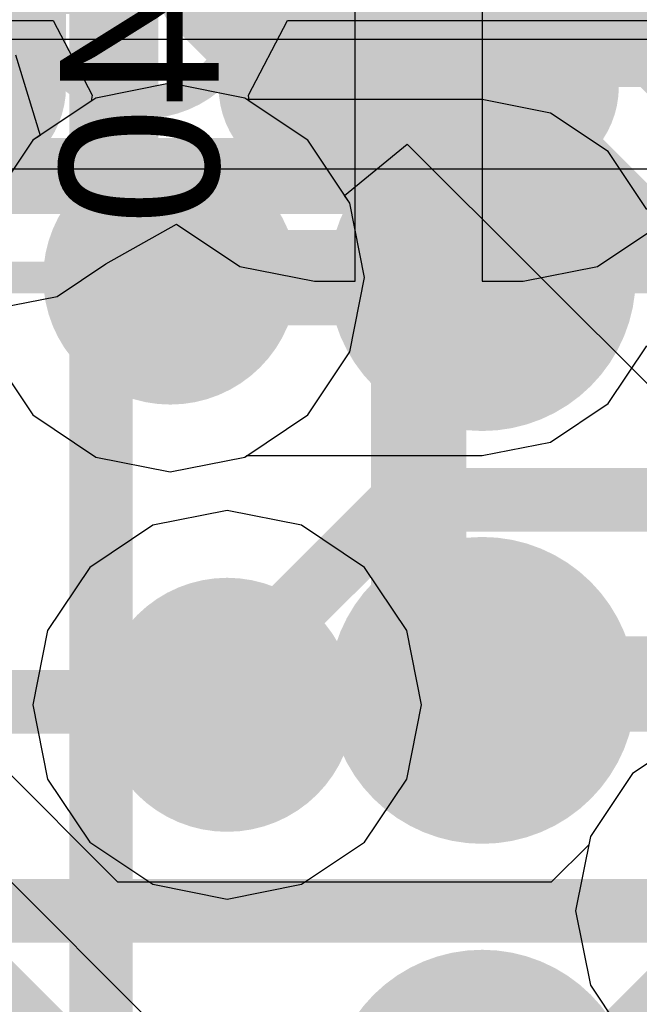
# Model space of a CAD drawing. Header units: millimetres. Extents: x -2 to 68, y -2 to 27.4.
# Tile 458 of 594: x 46.4 to 47.3, y 9.5 to 11. Entities that reach past the tile are written whole.
import ezdxf

# ---------------------------------------------------------------- set-up
doc = ezdxf.new("R2010")
doc.units = ezdxf.units.MM
for name, color, linetype in [('BottomLayer', 5, 'Continuous'), ('BottomPaste', 16, 'Continuous'), ('BottomSolder', 6, 'Continuous'), ('DrillGuide', 244, 'Continuous'), ('Mechanical10', 56, 'Continuous'), ('Mechanical13', 56, 'Continuous'), ('Mechanical17', 56, 'Continuous'), ('Mechanical6', 56, 'Continuous'), ('MidLayer1', 16, 'Continuous'), ('MidLayer2', 76, 'Continuous'), ('MidLayer3', 90, 'Continuous'), ('MidLayer4', 156, 'Continuous'), ('MidLayer5', 130, 'Continuous'), ('MidLayer6', 216, 'Continuous'), ('MidLayer7', 6, 'Continuous'), ('MidLayer8', 54, 'Continuous'), ('MultiLayer', 9, 'Continuous'), ('TopLayer', 1, 'Continuous'), ('TopPaste', 8, 'Continuous'), ('TopSolder', 216, 'Continuous'), ('ViaHoleLayer', 16, 'Continuous')]:
    doc.layers.add(name, color=color, linetype=linetype)

# ---------------------------------------------------------------- blocks, each defined once
blk = doc.blocks.new('MT53D512M32D2DS_053_WT_D_F_________1_168')
at = {"layer": 'Mechanical13', "const_width": 0.1}
blk.add_lwpolyline([(5, 7.25), (5, -7.25)], dxfattribs=at)
at = {"layer": 'TopLayer', "const_width": 0.14}
for points in [[(4.33, 5.525, 1), (4.47, 5.525, 1)], [(4.33, 4.875, 1), (4.47, 4.875, 1)]]:
    blk.add_lwpolyline(points, format="xyb", close=True, dxfattribs=at)
at = {"layer": 'TopPaste', "const_width": 0.14}
for points in [[(4.33, 5.525, 1), (4.47, 5.525, 1)], [(4.33, 4.875, 1), (4.47, 4.875, 1)]]:
    blk.add_lwpolyline(points, format="xyb", close=True, dxfattribs=at)
at = {"layer": 'TopSolder', "const_width": 0.2416}
for points in [[(4.2792, 6.175, 1), (4.5208, 6.175, 1)], [(4.2792, 5.525, 1), (4.5208, 5.525, 1)], [(4.2792, 4.875, 1), (4.5208, 4.875, 1)]]:
    blk.add_lwpolyline(points, format="xyb", close=True, dxfattribs=at)
blk = doc.blocks.new('CAP_0402_B_332')
at = {"layer": 'BottomLayer', "const_width": 0.1508}
for points in [[(-0.6746, 0.1392, 1), (-0.5238, 0.1392, 1)], [(-0.3462, 0.1392, 1), (-0.1954, 0.1392, 1)], [(0.1954, 0.1392, 1), (0.3462, 0.1392, 1)], [(0.5238, 0.1392, 1), (0.6746, 0.1392, 1)], [(-0.6746, -0.1392, 1), (-0.5238, -0.1392, 1)], [(-0.3462, -0.1392, 1), (-0.1954, -0.1392, 1)], [(0.1954, -0.1392, 1), (0.3462, -0.1392, 1)], [(0.5238, -0.1392, 1), (0.6746, -0.1392, 1)]]:
    blk.add_lwpolyline(points, format="xyb", close=True, dxfattribs=at)
at = {"layer": 'BottomLayer'}
for points in [[(-0.2708, 0.29), (-0.5992, 0.29), (-0.2708, -0.29), (-0.5992, -0.29)], [(0.2708, -0.29), (0.5992, -0.29), (0.2708, 0.29), (0.5992, 0.29)], [(-0.12, 0.1392), (-0.75, 0.1392), (-0.12, -0.1392), (-0.75, -0.1392)], [(0.12, -0.1392), (0.75, -0.1392), (0.12, 0.1392), (0.75, 0.1392)]]:
    blk.add_solid(points, dxfattribs=at)
at = {"layer": 'BottomPaste', "const_width": 0.1508}
for points in [[(-0.6746, 0.1392, 1), (-0.5238, 0.1392, 1)], [(-0.3462, 0.1392, 1), (-0.1954, 0.1392, 1)], [(0.1954, 0.1392, 1), (0.3462, 0.1392, 1)], [(0.5238, 0.1392, 1), (0.6746, 0.1392, 1)], [(-0.6746, -0.1392, 1), (-0.5238, -0.1392, 1)], [(-0.3462, -0.1392, 1), (-0.1954, -0.1392, 1)], [(0.1954, -0.1392, 1), (0.3462, -0.1392, 1)], [(0.5238, -0.1392, 1), (0.6746, -0.1392, 1)]]:
    blk.add_lwpolyline(points, format="xyb", close=True, dxfattribs=at)
at = {"layer": 'BottomPaste'}
for points in [[(-0.2708, 0.29), (-0.5992, 0.29), (-0.2708, -0.29), (-0.5992, -0.29)], [(0.2708, -0.29), (0.5992, -0.29), (0.2708, 0.29), (0.5992, 0.29)], [(-0.12, 0.1392), (-0.75, 0.1392), (-0.12, -0.1392), (-0.75, -0.1392)], [(0.12, -0.1392), (0.75, -0.1392), (0.12, 0.1392), (0.75, 0.1392)]]:
    blk.add_solid(points, dxfattribs=at)
at = {"layer": 'BottomSolder', "const_width": 0.1508}
for points in [[(-0.6746, 0.1392, 1), (-0.5238, 0.1392, 1)], [(-0.3462, 0.1392, 1), (-0.1954, 0.1392, 1)], [(0.1954, 0.1392, 1), (0.3462, 0.1392, 1)], [(0.5238, 0.1392, 1), (0.6746, 0.1392, 1)], [(-0.6746, -0.1392, 1), (-0.5238, -0.1392, 1)], [(-0.3462, -0.1392, 1), (-0.1954, -0.1392, 1)], [(0.1954, -0.1392, 1), (0.3462, -0.1392, 1)], [(0.5238, -0.1392, 1), (0.6746, -0.1392, 1)]]:
    blk.add_lwpolyline(points, format="xyb", close=True, dxfattribs=at)
at = {"layer": 'BottomSolder'}
for points in [[(-0.2708, 0.29), (-0.5992, 0.29), (-0.2708, -0.29), (-0.5992, -0.29)], [(0.2708, -0.29), (0.5992, -0.29), (0.2708, 0.29), (0.5992, 0.29)], [(-0.12, 0.1392), (-0.75, 0.1392), (-0.12, -0.1392), (-0.75, -0.1392)], [(0.12, -0.1392), (0.75, -0.1392), (0.12, 0.1392), (0.75, 0.1392)]]:
    blk.add_solid(points, dxfattribs=at)
at = {"layer": 'Mechanical10', "const_width": 0.12}
for points in [[(-0.53, 0.28), (-0.53, -0.28)], [(0.53, 0.28), (-0.53, 0.28)], [(0.53, 0.28), (0.53, -0.28)], [(0.53, -0.28), (-0.53, -0.28)]]:
    blk.add_lwpolyline(points, dxfattribs=at)
at = {"layer": 'Mechanical10', "const_width": 0.06}
for points in [[(-0.56, 0.28, 1), (-0.5, 0.28, 1)], [(-0.56, 0.28, 1), (-0.5, 0.28, 1)], [(0.5, 0.28, 1), (0.56, 0.28, 1)], [(0.5, 0.28, 1), (0.56, 0.28, 1)], [(-0.56, -0.28, 1), (-0.5, -0.28, 1)], [(-0.56, -0.28, 1), (-0.5, -0.28, 1)], [(0.5, -0.28, 1), (0.56, -0.28, 1)], [(0.5, -0.28, 1), (0.56, -0.28, 1)]]:
    blk.add_lwpolyline(points, format="xyb", close=True, dxfattribs=at)
at = {"layer": 'Mechanical6', "const_width": 0.05}
for points in [[(-0.9, 0.44), (-0.9, -0.44)], [(0.9, 0.44), (-0.9, 0.44)], [(0.9, 0.44), (0.9, -0.44)], [(0, 0.22), (0, -0.22)], [(0.22, 0), (-0.22, 0)], [(0.9, -0.44), (-0.9, -0.44)]]:
    blk.add_lwpolyline(points, dxfattribs=at)
at = {"layer": 'Mechanical6'}
for points, const_width in [([(-0.9125, 0.44, 1), (-0.8875, 0.44, 1)], 0.025), ([(-0.9125, 0.44, 1), (-0.8875, 0.44, 1)], 0.025), ([(0.8875, 0.44, 1), (0.9125, 0.44, 1)], 0.025), ([(0.8875, 0.44, 1), (0.9125, 0.44, 1)], 0.025), ([(-0.0125, 0.22, 1), (0.0125, 0.22, 1)], 0.025), ([(0.165, 0, 1), (-0.165, 0, 1)], 0.05), ([(-0.2325, 0, 1), (-0.2075, 0, 1)], 0.025), ([(-0.1775, 0, 1), (-0.1525, 0, 1)], 0.025), ([(0.1525, 0, 1), (0.1775, 0, 1)], 0.025), ([(0.2075, 0, 1), (0.2325, 0, 1)], 0.025), ([(-0.0125, -0.22, 1), (0.0125, -0.22, 1)], 0.025), ([(-0.9125, -0.44, 1), (-0.8875, -0.44, 1)], 0.025), ([(-0.9125, -0.44, 1), (-0.8875, -0.44, 1)], 0.025), ([(0.8875, -0.44, 1), (0.9125, -0.44, 1)], 0.025), ([(0.8875, -0.44, 1), (0.9125, -0.44, 1)], 0.025)]:
    blk.add_lwpolyline(points, format="xyb", close=True, dxfattribs=dict(at, const_width=const_width))

msp = doc.modelspace()

# ---------------------------------------------------------------- linework, layer by layer
at = {"layer": 'BottomLayer'}
for p, q in [((46.9, 10.6191), (46.9, 11.065)), ((47.1, 11.065), (47.1, 10.6191)), ((46.5078, 10.6466), (46.6189, 10.7089)), ((46.6189, 10.7089), (46.7184, 10.6425)), ((47.2816, 10.6425), (47.3811, 10.7089)), ((46.4311, 10.5954), (46.5078, 10.6466)), ((46.7184, 10.6425), (46.8358, 10.6191)), ((47.1642, 10.6191), (47.2816, 10.6425)), ((46.8358, 10.6191), (46.9, 10.6191)), ((47.1, 10.6191), (47.1642, 10.6191)), ((46.2942, 10.5681), (46.4311, 10.5954)), ((46.6143, 9.4177), (46.1074, 9.9246))]:
    msp.add_line(p, q, dxfattribs=at)
at = {"layer": 'BottomLayer', "const_width": 0.15}
for points in [[(47, 10.1156), (47, 11.065)], [(47, 10.1156), (47.1, 10.0156)], [(47.1, 9.975), (47.1, 10.0156)], [(47.1, 9.975), (47.1101, 9.9851)], [(47.1101, 9.9851), (47.6851, 9.9851)]]:
    msp.add_lwpolyline(points, dxfattribs=at)
at = {"layer": 'BottomLayer'}
for points, const_width in [([(46.9625, 11.065, 1), (47.0375, 11.065, 1)], 0.075), ([(46.9625, 10.1156, 1), (47.0375, 10.1156, 1)], 0.075), ([(46.9625, 10.1156, 1), (47.0375, 10.1156, 1)], 0.075), ([(47.025, 9.975, 1), (47.175, 9.975, 1)], 0.15), ([(47.0625, 10.0156, 1), (47.1375, 10.0156, 1)], 0.075), ([(47.0625, 10.0156, 1), (47.1375, 10.0156, 1)], 0.075), ([(47.0625, 9.975, 1), (47.1375, 9.975, 1)], 0.075), ([(47.0625, 9.975, 1), (47.1375, 9.975, 1)], 0.075), ([(47.0726, 9.9851, 1), (47.1476, 9.9851, 1)], 0.075), ([(47.0726, 9.9851, 1), (47.1476, 9.9851, 1)], 0.075)]:
    msp.add_lwpolyline(points, format="xyb", close=True, dxfattribs=dict(at, const_width=const_width))
at = {"layer": 'DrillGuide'}
for points, const_width in [([(46.559, 10.625, 1), (46.659, 10.625, 1)], 0.1), ([(47.075, 10.625, 1), (47.125, 10.625, 1)], 0.05), ([(46.6485, 9.9523, 1), (46.7485, 9.9523, 1)], 0.1), ([(47.075, 9.975, 1), (47.125, 9.975, 1)], 0.05), ([(47.075, 9.975, 1), (47.125, 9.975, 1)], 0.05)]:
    msp.add_lwpolyline(points, format="xyb", close=True, dxfattribs=dict(at, const_width=const_width))
at = {"layer": 'MidLayer1'}
for p, q in [((46.609, 10.9309), (46.492, 10.9076)), ((46.7261, 10.9076), (46.609, 10.9309)), ((46.492, 10.9076), (46.3927, 10.8413)), ((46.7294, 10.9054), (46.7261, 10.9076)), ((47.1, 10.9054), (46.7294, 10.9054)), ((47.2073, 10.884), (47.1, 10.9054)), ((47.2983, 10.8233), (47.2073, 10.884)), ((46.3927, 10.8413), (46.3264, 10.7421)), ((47.359, 10.7323), (47.2983, 10.8233)), ((47.2983, 10.4267), (47.359, 10.5177)), ((46.3264, 10.5079), (46.3927, 10.4087)), ((47.2073, 10.366), (47.2983, 10.4267)), ((46.3927, 10.4087), (46.492, 10.3424)), ((47.1, 10.3446), (47.2073, 10.366)), ((46.492, 10.3424), (46.609, 10.3191)), ((46.609, 10.3191), (46.7261, 10.3424)), ((46.7261, 10.3424), (46.7294, 10.3446)), ((46.7294, 10.3446), (47.1, 10.3446)), ((47.4358, 9.9104), (47.3365, 9.8441)), ((47.3365, 9.8441), (47.2702, 9.7449)), ((47.2702, 9.7449), (47.2469, 9.6278)), ((47.2469, 9.6278), (47.2702, 9.5108)), ((47.2702, 9.5108), (47.3365, 9.4115))]:
    msp.add_line(p, q, dxfattribs=at)
for points, const_width in [([(46.509, 10.625, 1), (46.709, 10.625, 1)], 0.2), ([(47.025, 10.625, 1), (47.175, 10.625, 1)], 0.15), ([(46.5715, 10.625, 1), (46.6465, 10.625, 1)], 0.075), ([(47.0625, 10.625, 1), (47.1375, 10.625, 1)], 0.075), ([(46.5985, 9.9523, 1), (46.7985, 9.9523, 1)], 0.2), ([(47.025, 9.975, 1), (47.175, 9.975, 1)], 0.15), ([(47.0625, 9.975, 1), (47.1375, 9.975, 1)], 0.075), ([(46.6724, 9.9637, 1), (46.7474, 9.9637, 1)], 0.075), ([(46.6724, 9.9637, 1), (46.7474, 9.9637, 1)], 0.075), ([(47.0512, 9.9637, 1), (47.1262, 9.9637, 1)], 0.075), ([(47.0512, 9.9637, 1), (47.1262, 9.9637, 1)], 0.075), ([(46.661, 9.9523, 1), (46.736, 9.9523, 1)], 0.075)]:
    msp.add_lwpolyline(points, format="xyb", close=True, dxfattribs=dict(at, const_width=const_width))
at = {"layer": 'MidLayer1', "const_width": 0.15}
for points in [[(46.609, 10.625), (47.1, 10.625)], [(47.0887, 9.9637), (47.1, 9.975)], [(46.6985, 9.9523), (46.7099, 9.9637)], [(46.7099, 9.9637), (47.0887, 9.9637)]]:
    msp.add_lwpolyline(points, dxfattribs=at)
at = {"layer": 'MidLayer2'}
for p, q in [((45.588, 11.0297), (46.4246, 11.0297)), ((46.4246, 11.0297), (46.4861, 10.9121)), ((46.7319, 10.9121), (46.7934, 11.0297)), ((46.7934, 11.0297), (47.9377, 11.0297)), ((46.4847, 10.9027), (46.3927, 10.8413)), ((46.4861, 10.9121), (46.4847, 10.9027)), ((46.7333, 10.9027), (46.7319, 10.9121)), ((46.8253, 10.8413), (46.7333, 10.9027)), ((46.3927, 10.8413), (46.3264, 10.7421)), ((46.8916, 10.7421), (46.8253, 10.8413)), ((46.9149, 10.625), (46.8916, 10.7421)), ((46.8916, 10.5079), (46.9149, 10.625)), ((46.3264, 10.5079), (46.3927, 10.4087)), ((46.8253, 10.4087), (46.8916, 10.5079)), ((46.3927, 10.4087), (46.492, 10.3424)), ((46.7261, 10.3424), (46.8253, 10.4087)), ((46.492, 10.3424), (46.609, 10.3191)), ((46.609, 10.3191), (46.7261, 10.3424)), ((47.4358, 9.9104), (47.3365, 9.8441)), ((47.3365, 9.8441), (47.2702, 9.7449)), ((47.2702, 9.7449), (47.2469, 9.6278)), ((47.2469, 9.6278), (47.2702, 9.5108)), ((47.2702, 9.5108), (47.3365, 9.4115))]:
    msp.add_line(p, q, dxfattribs=at)
at = {"layer": 'MidLayer2', "const_width": 0.2}
for points in [[(46.509, 10.625, 1), (46.709, 10.625, 1)], [(46.5985, 9.9523, 1), (46.7985, 9.9523, 1)]]:
    msp.add_lwpolyline(points, format="xyb", close=True, dxfattribs=at)
at = {"layer": 'MidLayer3'}
for p, q in [((46.5267, 9.673), (44.889, 11.3107)), ((46.3655, 10.9759), (46.4041, 10.8489)), ((46.3927, 10.8413), (46.3264, 10.7421)), ((46.4041, 10.8489), (46.3927, 10.8413)), ((46.8834, 10.7543), (46.9821, 10.8352)), ((46.9821, 10.8352), (47.5076, 10.3097)), ((46.8916, 10.7421), (46.8834, 10.7543)), ((46.9149, 10.625), (46.8916, 10.7421)), ((46.8916, 10.5079), (46.9149, 10.625)), ((46.3264, 10.5079), (46.3927, 10.4087)), ((46.8253, 10.4087), (46.8916, 10.5079)), ((46.3927, 10.4087), (46.492, 10.3424)), ((46.7261, 10.3424), (46.8253, 10.4087)), ((46.492, 10.3424), (46.609, 10.3191)), ((46.609, 10.3191), (46.7261, 10.3424)), ((47.4358, 9.9104), (47.3365, 9.8441)), ((47.3365, 9.8441), (47.2702, 9.7449)), ((47.2702, 9.7449), (47.2677, 9.7319)), ((47.2677, 9.7319), (47.2087, 9.673)), ((47.2087, 9.673), (46.5267, 9.673))]:
    msp.add_line(p, q, dxfattribs=at)
for points, const_width in [([(47.0001, 11.359), (47.7141, 10.645)], 0.12), ([(46.909, 11.139), (47.623, 10.425)], 0.12), ([(44.6944, 11.116), (46.4126, 9.3977)], 0.14), ([(47.3227, 9.3977), (47.5528, 9.6278)], 0.14)]:
    msp.add_lwpolyline(points, dxfattribs=dict(at, const_width=const_width))
at = {"layer": 'MidLayer3', "const_width": 0.2}
for points in [[(46.509, 10.625, 1), (46.709, 10.625, 1)], [(46.5985, 9.9523, 1), (46.7985, 9.9523, 1)]]:
    msp.add_lwpolyline(points, format="xyb", close=True, dxfattribs=at)
at = {"layer": 'MidLayer4'}
for p, q in [((46.609, 10.9309), (46.492, 10.9076)), ((46.7261, 10.9076), (46.609, 10.9309)), ((46.492, 10.9076), (46.3927, 10.8413)), ((46.8253, 10.8413), (46.7261, 10.9076)), ((46.3927, 10.8413), (46.3264, 10.7421)), ((46.8916, 10.7421), (46.8253, 10.8413)), ((46.9149, 10.625), (46.8916, 10.7421)), ((46.8916, 10.5079), (46.9149, 10.625)), ((46.3264, 10.5079), (46.3927, 10.4087)), ((46.8253, 10.4087), (46.8916, 10.5079)), ((46.3927, 10.4087), (46.492, 10.3424)), ((46.7261, 10.3424), (46.8253, 10.4087)), ((46.492, 10.3424), (46.609, 10.3191)), ((46.609, 10.3191), (46.7261, 10.3424)), ((47.4358, 9.9104), (47.3365, 9.8441)), ((47.3365, 9.8441), (47.2702, 9.7449)), ((47.2702, 9.7449), (47.2469, 9.6278)), ((47.2469, 9.6278), (47.2702, 9.5108)), ((47.2702, 9.5108), (47.3365, 9.4115))]:
    msp.add_line(p, q, dxfattribs=at)
for points, const_width in [([(46.509, 10.625, 1), (46.709, 10.625, 1)], 0.2), ([(46.5985, 9.9523, 1), (46.7985, 9.9523, 1)], 0.2), ([(47.025, 9.975, 1), (47.175, 9.975, 1)], 0.15), ([(47.0625, 9.975, 1), (47.1375, 9.975, 1)], 0.075), ([(46.6724, 9.9637, 1), (46.7474, 9.9637, 1)], 0.075), ([(46.6724, 9.9637, 1), (46.7474, 9.9637, 1)], 0.075), ([(47.0512, 9.9637, 1), (47.1262, 9.9637, 1)], 0.075), ([(47.0512, 9.9637, 1), (47.1262, 9.9637, 1)], 0.075), ([(46.661, 9.9523, 1), (46.736, 9.9523, 1)], 0.075)]:
    msp.add_lwpolyline(points, format="xyb", close=True, dxfattribs=dict(at, const_width=const_width))
at = {"layer": 'MidLayer4', "const_width": 0.15}
for points in [[(47.0887, 9.9637), (47.1, 9.975)], [(46.6985, 9.9523), (46.7099, 9.9637)], [(46.7099, 9.9637), (47.0887, 9.9637)]]:
    msp.add_lwpolyline(points, dxfattribs=at)
at = {"layer": 'MidLayer5'}
for p, q in [((46.609, 10.9309), (46.492, 10.9076)), ((46.7261, 10.9076), (46.609, 10.9309)), ((46.492, 10.9076), (46.3927, 10.8413)), ((46.8253, 10.8413), (46.7261, 10.9076)), ((46.3927, 10.8413), (46.3264, 10.7421)), ((46.8916, 10.7421), (46.8253, 10.8413)), ((46.9149, 10.625), (46.8916, 10.7421)), ((46.8916, 10.5079), (46.9149, 10.625)), ((46.3264, 10.5079), (46.3927, 10.4087)), ((46.8253, 10.4087), (46.8916, 10.5079)), ((46.3927, 10.4087), (46.492, 10.3424)), ((46.7261, 10.3424), (46.8253, 10.4087)), ((46.492, 10.3424), (46.609, 10.3191)), ((46.609, 10.3191), (46.7261, 10.3424)), ((47.4358, 9.9104), (47.3365, 9.8441)), ((47.3365, 9.8441), (47.2702, 9.7449)), ((47.2702, 9.7449), (47.2469, 9.6278)), ((47.2469, 9.6278), (47.2702, 9.5108)), ((47.2702, 9.5108), (47.3365, 9.4115))]:
    msp.add_line(p, q, dxfattribs=at)
at = {"layer": 'MidLayer5', "const_width": 0.2}
for points in [[(46.509, 10.625, 1), (46.709, 10.625, 1)], [(46.5985, 9.9523, 1), (46.7985, 9.9523, 1)]]:
    msp.add_lwpolyline(points, format="xyb", close=True, dxfattribs=at)
at = {"layer": 'MidLayer6'}
for p, q in [((46.609, 10.9309), (46.492, 10.9076)), ((46.7261, 10.9076), (46.609, 10.9309)), ((46.492, 10.9076), (46.3927, 10.8413)), ((46.8253, 10.8413), (46.7261, 10.9076)), ((46.3927, 10.8413), (46.3264, 10.7421)), ((46.8916, 10.7421), (46.8253, 10.8413)), ((46.9149, 10.625), (46.8916, 10.7421)), ((46.8916, 10.5079), (46.9149, 10.625)), ((46.3264, 10.5079), (46.3927, 10.4087)), ((46.8253, 10.4087), (46.8916, 10.5079)), ((46.3927, 10.4087), (46.492, 10.3424)), ((46.7261, 10.3424), (46.8253, 10.4087)), ((46.492, 10.3424), (46.609, 10.3191)), ((46.609, 10.3191), (46.7261, 10.3424)), ((47.4358, 9.9104), (47.3365, 9.8441)), ((47.3365, 9.8441), (47.2702, 9.7449)), ((47.2702, 9.7449), (47.2469, 9.6278)), ((47.2469, 9.6278), (47.2702, 9.5108)), ((47.2702, 9.5108), (47.3365, 9.4115))]:
    msp.add_line(p, q, dxfattribs=at)
at = {"layer": 'MidLayer6', "const_width": 0.2}
for points in [[(46.509, 10.625, 1), (46.709, 10.625, 1)], [(46.5985, 9.9523, 1), (46.7985, 9.9523, 1)]]:
    msp.add_lwpolyline(points, format="xyb", close=True, dxfattribs=at)
at = {"layer": 'MidLayer7'}
for p, q in [((46.6985, 10.2582), (46.5815, 10.2349)), ((46.8156, 10.2349), (46.6985, 10.2582)), ((46.5815, 10.2349), (46.4823, 10.1686)), ((46.9148, 10.1686), (46.8156, 10.2349)), ((46.4823, 10.1686), (46.4159, 10.0694)), ((46.9811, 10.0694), (46.9148, 10.1686)), ((46.4159, 10.0694), (46.3927, 9.9523)), ((47.0044, 9.9523), (46.9811, 10.0694)), ((46.3927, 9.9523), (46.4159, 9.8353)), ((46.9811, 9.8353), (47.0044, 9.9523)), ((47.4358, 9.9104), (47.3365, 9.8441)), ((46.4159, 9.8353), (46.4823, 9.7361)), ((46.9148, 9.7361), (46.9811, 9.8353)), ((47.3365, 9.8441), (47.2702, 9.7449)), ((46.4823, 9.7361), (46.5815, 9.6697)), ((46.8156, 9.6697), (46.9148, 9.7361)), ((47.2702, 9.7449), (47.2469, 9.6278)), ((46.5815, 9.6697), (46.6985, 9.6465)), ((46.6985, 9.6465), (46.8156, 9.6697)), ((47.2469, 9.6278), (47.2702, 9.5108)), ((47.2702, 9.5108), (47.3365, 9.4115))]:
    msp.add_line(p, q, dxfattribs=at)
at = {"layer": 'MidLayer7', "const_width": 0.2}
for points in [[(46.509, 10.625, 1), (46.709, 10.625, 1)], [(46.5985, 9.9523, 1), (46.7985, 9.9523, 1)]]:
    msp.add_lwpolyline(points, format="xyb", close=True, dxfattribs=at)
at = {"layer": 'MidLayer8'}
for p, q in [((48.0613, 11), (46.25, 11)), ((46.25, 10.7961), (48.0613, 10.7961)), ((46.6985, 10.2582), (46.5815, 10.2349)), ((46.8156, 10.2349), (46.6985, 10.2582)), ((46.5815, 10.2349), (46.4823, 10.1686)), ((46.9148, 10.1686), (46.8156, 10.2349)), ((46.4823, 10.1686), (46.4159, 10.0694)), ((46.9811, 10.0694), (46.9148, 10.1686)), ((46.4159, 10.0694), (46.3927, 9.9523)), ((47.0044, 9.9523), (46.9811, 10.0694)), ((46.3927, 9.9523), (46.4159, 9.8353)), ((46.9811, 9.8353), (47.0044, 9.9523)), ((47.4358, 9.9104), (47.3365, 9.8441)), ((46.4159, 9.8353), (46.4823, 9.7361)), ((46.9148, 9.7361), (46.9811, 9.8353)), ((47.3365, 9.8441), (47.2702, 9.7449)), ((46.4823, 9.7361), (46.5815, 9.6697)), ((46.8156, 9.6697), (46.9148, 9.7361)), ((47.2702, 9.7449), (47.2469, 9.6278)), ((46.5815, 9.6697), (46.6985, 9.6465)), ((46.6985, 9.6465), (46.8156, 9.6697)), ((47.2469, 9.6278), (47.2702, 9.5108)), ((47.2702, 9.5108), (47.3365, 9.4115))]:
    msp.add_line(p, q, dxfattribs=at)
at = {"layer": 'MidLayer8', "const_width": 0.2}
for points in [[(46.509, 10.625, 1), (46.709, 10.625, 1)], [(46.5985, 9.9523, 1), (46.7985, 9.9523, 1)]]:
    msp.add_lwpolyline(points, format="xyb", close=True, dxfattribs=at)
at = {"layer": 'MultiLayer'}
for points, const_width in [([(46.509, 10.625, 1), (46.709, 10.625, 1)], 0.2), ([(47.025, 10.625, 1), (47.175, 10.625, 1)], 0.15), ([(46.5985, 9.9523, 1), (46.7985, 9.9523, 1)], 0.2), ([(47.025, 9.975, 1), (47.175, 9.975, 1)], 0.15), ([(47.025, 9.975, 1), (47.175, 9.975, 1)], 0.15)]:
    msp.add_lwpolyline(points, format="xyb", close=True, dxfattribs=dict(at, const_width=const_width))
at = {"layer": 'TopLayer', "const_width": 0.1}
for points in [[(46.645, 11.06), (46.645, 11.191)], [(46.645, 11.06), (46.73, 10.975)], [(46.73, 10.975), (47.6, 10.975)], [(46.6577, 9.957), (46.9757, 10.275)], [(46.9757, 10.275), (48.4, 10.275)], [(45.677, 9.957), (46.527, 9.957)], [(46.527, 9.957), (46.6577, 9.957)], [(45.6172, 9.6278), (49.1972, 9.6278)]]:
    msp.add_lwpolyline(points, dxfattribs=at)
at = {"layer": 'TopLayer'}
for points, const_width in [([(46.62, 11.06, 1), (46.67, 11.06, 1)], 0.05), ([(46.62, 11.06, 1), (46.67, 11.06, 1)], 0.05), ([(46.705, 10.975, 1), (46.755, 10.975, 1)], 0.05), ([(46.705, 10.975, 1), (46.755, 10.975, 1)], 0.05), ([(47.025, 10.625, 1), (47.175, 10.625, 1)], 0.15), ([(46.9507, 10.275, 1), (47.0007, 10.275, 1)], 0.05), ([(46.9507, 10.275, 1), (47.0007, 10.275, 1)], 0.05), ([(47.025, 9.975, 1), (47.175, 9.975, 1)], 0.15), ([(46.502, 9.957, 1), (46.552, 9.957, 1)], 0.05), ([(46.502, 9.957, 1), (46.552, 9.957, 1)], 0.05), ([(46.6327, 9.957, 1), (46.6827, 9.957, 1)], 0.05), ([(46.6327, 9.957, 1), (46.6827, 9.957, 1)], 0.05)]:
    msp.add_lwpolyline(points, format="xyb", close=True, dxfattribs=dict(at, const_width=const_width))
at = {"layer": 'ViaHoleLayer'}
for points, const_width in [([(46.559, 10.625, 1), (46.659, 10.625, 1)], 0.1), ([(47.075, 10.625, 1), (47.125, 10.625, 1)], 0.05), ([(46.6485, 9.9523, 1), (46.7485, 9.9523, 1)], 0.1), ([(47.075, 9.975, 1), (47.125, 9.975, 1)], 0.05), ([(47.075, 9.975, 1), (47.125, 9.975, 1)], 0.05)]:
    msp.add_lwpolyline(points, format="xyb", close=True, dxfattribs=dict(at, const_width=const_width))

# ---------------------------------------------------------------- block references
at = {"rotation": 180}
for name, p in [('MT53D512M32D2DS_053_WT_D_F_________1_168', (51.5, 15.5)), ('CAP_0402_B_332', (46.565, 11.065))]:
    msp.add_blockref(name, p, dxfattribs=at)

# ---------------------------------------------------------------- texts
at = {"layer": 'Mechanical17', "text_generation_flag": 2}
msp.add_text('C140', height=0.25, rotation=90, dxfattribs=at).set_placement((46.6852, 11.5062))

doc.saveas('drawing.dxf')
